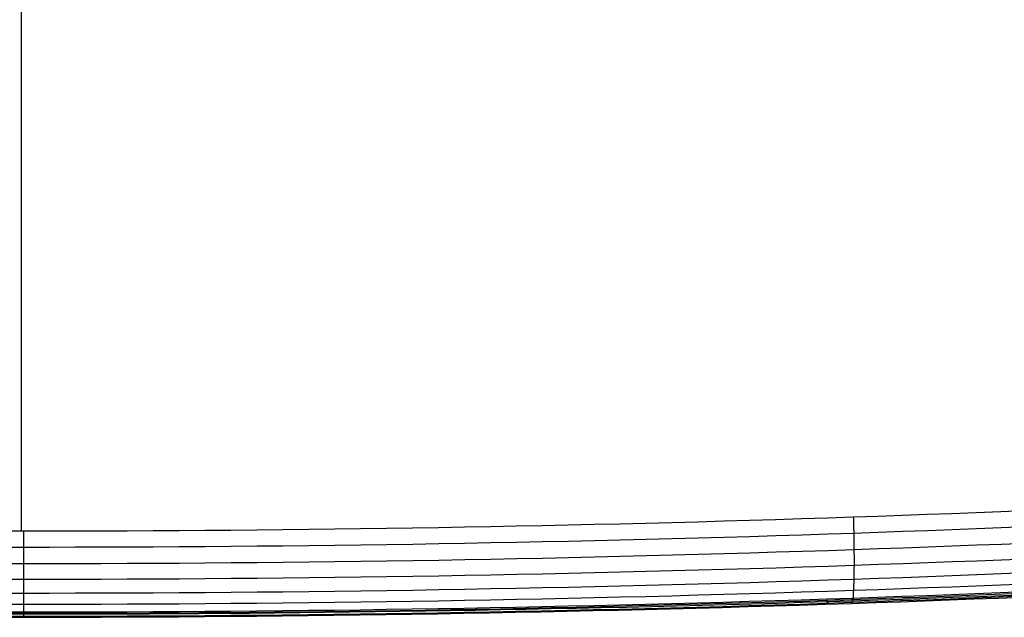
# Model space of a CAD drawing. Header units: millimetres. Extents: x -58 to 450, y 437 to 1028.
# Tile 259 of 656: x 197 to 285, y 437 to 491. Entities that reach past the tile are written whole.
import ezdxf

# ---------------------------------------------------------------- set-up
doc = ezdxf.new("R2010")
doc.units = ezdxf.units.MM
doc.layers.add('chaise 2$Calque 05', color=7, linetype='Continuous', true_color=0x000000)

msp = doc.modelspace()

# ---------------------------------------------------------------- linework, layer by layer
at = {"layer": 'chaise 2$Calque 05'}
for points in [[(197.056, 444.958, 574.709), (197.056, 524.219, 571.608), (197.056, 603.48, 568.508), (197.056, 682.741, 565.407)], [(271.871, 446.216, 576.844), (271.885, 445.744, 576.862), (271.91, 444.768, 576.983), (271.933, 443.276, 577.47), (271.937, 441.847, 578.279), (271.921, 440.583, 579.39), (271.885, 439.57, 580.74), (271.831, 438.866, 582.236), (271.765, 438.483, 583.775), (271.716, 438.427, 584.768), (271.691, 438.44, 585.245)], [(197.22, 444.958, 574.709), (197.219, 444.486, 574.727), (197.219, 443.51, 574.85), (197.219, 442.017, 575.34), (197.219, 440.589, 576.154), (197.219, 439.326, 577.27), (197.219, 438.317, 578.624), (197.219, 437.616, 580.124), (197.219, 437.239, 581.666), (197.22, 437.186, 582.661), (197.22, 437.202, 583.138)], [(342.019, 441.992, 594.692), (317.823, 440.46, 593.5), (269.526, 438.193, 591.744), (197.219, 437.081, 590.876), (124.913, 438.22, 591.734), (76.614, 440.506, 593.485), (52.417, 442.048, 594.674)], [(269.467, 438.692, 596.088), (269.541, 438.586, 592.443), (269.614, 438.479, 588.791), (269.687, 438.374, 585.133)], [(197.219, 437.522, 593.212), (197.219, 437.414, 589.86), (197.22, 437.307, 586.502), (197.22, 437.202, 583.138)]]:
    msp.add_open_spline(points, degree=3, dxfattribs=at)
for points, knots in [([(51.931, 449.802, 582.932), (75.44, 448.24, 580.256), (123.836, 445.8, 576.117), (197.219, 444.534, 573.994), (270.603, 445.771, 576.086), (318.999, 448.193, 580.205), (342.508, 449.746, 582.872)], [-5.021898, -5.021898, -5.021898, -5.021898, 695.436572, 1434.233772, 2173.030669, 2873.445747, 2873.445747, 2873.445747, 2873.445747]), ([(51.859, 448.354, 583.114), (75.379, 446.79, 580.441), (123.799, 444.347, 576.308), (197.219, 443.08, 574.187), (270.639, 444.319, 576.277), (319.059, 446.743, 580.391), (342.58, 448.297, 583.054)], [-5.021898, -5.021898, -5.021898, -5.021898, 695.436572, 1434.233772, 2173.030669, 2873.445747, 2873.445747, 2873.445747, 2873.445747]), ([(51.815, 446.879, 583.595), (75.343, 445.314, 580.926), (123.777, 442.87, 576.798), (197.219, 441.602, 574.682), (270.661, 442.842, 576.768), (319.095, 445.266, 580.875), (342.623, 446.822, 583.534)], [-5.021898, -5.021898, -5.021898, -5.021898, 695.436572, 1434.233772, 2173.030669, 2873.445747, 2873.445747, 2873.445747, 2873.445747]), ([(51.807, 445.465, 584.39), (75.336, 443.901, 581.726), (123.772, 441.459, 577.606), (197.219, 440.191, 575.493), (270.665, 441.43, 577.575), (319.102, 443.854, 581.675), (342.631, 445.409, 584.329)], [-5.021898, -5.021898, -5.021898, -5.021898, 695.436572, 1434.233772, 2173.030669, 2873.445747, 2873.445747, 2873.445747, 2873.445747]), ([(51.838, 444.211, 585.478), (75.362, 442.649, 582.819), (123.788, 440.209, 578.708), (197.219, 438.944, 576.599), (270.649, 440.181, 578.677), (319.076, 442.601, 582.768), (342.599, 444.154, 585.417)], [-5.021898, -5.021898, -5.021898, -5.021898, 695.436572, 1434.233772, 2173.030669, 2873.445747, 2873.445747, 2873.445747, 2873.445747]), ([(51.908, 443.199, 586.8), (75.421, 441.641, 584.147), (123.823, 439.207, 580.044), (197.219, 437.945, 577.94), (270.614, 439.179, 580.014), (319.017, 441.593, 584.096), (342.53, 443.142, 586.74)], [-5.021898, -5.021898, -5.021898, -5.021898, 695.436572, 1434.233772, 2173.030669, 2873.445747, 2873.445747, 2873.445747, 2873.445747]), ([(52.012, 442.485, 588.268), (75.507, 440.932, 585.62), (123.876, 438.507, 581.524), (197.219, 437.248, 579.424), (270.562, 438.478, 581.494), (318.931, 440.884, 585.569), (342.427, 442.428, 588.207)], [-5.021898, -5.021898, -5.021898, -5.021898, 695.436572, 1434.233772, 2173.030669, 2873.445747, 2873.445747, 2873.445747, 2873.445747]), ([(52.139, 442.085, 589.782), (75.615, 440.538, 587.138), (123.941, 438.122, 583.049), (197.219, 436.869, 580.952), (270.498, 438.093, 583.018), (318.824, 440.49, 587.087), (342.299, 442.027, 589.721)], [-5.021898, -5.021898, -5.021898, -5.021898, 695.436572, 1434.233772, 2173.030669, 2873.445747, 2873.445747, 2873.445747, 2873.445747]), ([(52.281, 441.976, 591.253), (75.734, 440.436, 588.612), (124.013, 438.031, 584.528), (197.22, 436.783, 582.433), (270.426, 438.002, 584.497), (318.706, 440.388, 588.561), (342.158, 441.919, 591.192)], [-5.021898, -5.021898, -5.021898, -5.021898, 695.436572, 1434.233772, 2173.030669, 2873.445747, 2873.445747, 2873.445747, 2873.445747]), ([(293.648, 439.61, 598.322), (285.599, 439.261, 597.471), (277.538, 438.955, 596.726), (269.467, 438.692, 596.088), (245.423, 437.91, 594.185), (221.337, 437.517, 593.226), (197.219, 437.522, 593.212), (197.05, 437.522, 593.212), (196.881, 437.522, 593.212), (196.713, 437.522, 593.212), (172.764, 437.531, 593.212), (148.846, 437.932, 594.145), (124.969, 438.718, 596.008), (115.302, 439.036, 596.763), (105.651, 439.417, 597.669), (96.016, 439.859, 598.727)], [30.757599, 30.757599, 30.757599, 30.757599, 55.043181, 55.043181, 55.043181, 127.384234, 127.384234, 127.384234, 127.890906, 127.890906, 127.890906, 199.725114, 199.725114, 199.725114, 228.809788, 228.809788, 228.809788, 228.809788])]:
    msp.add_open_spline(points, degree=3, knots=knots, dxfattribs=at)

doc.saveas('drawing.dxf')
